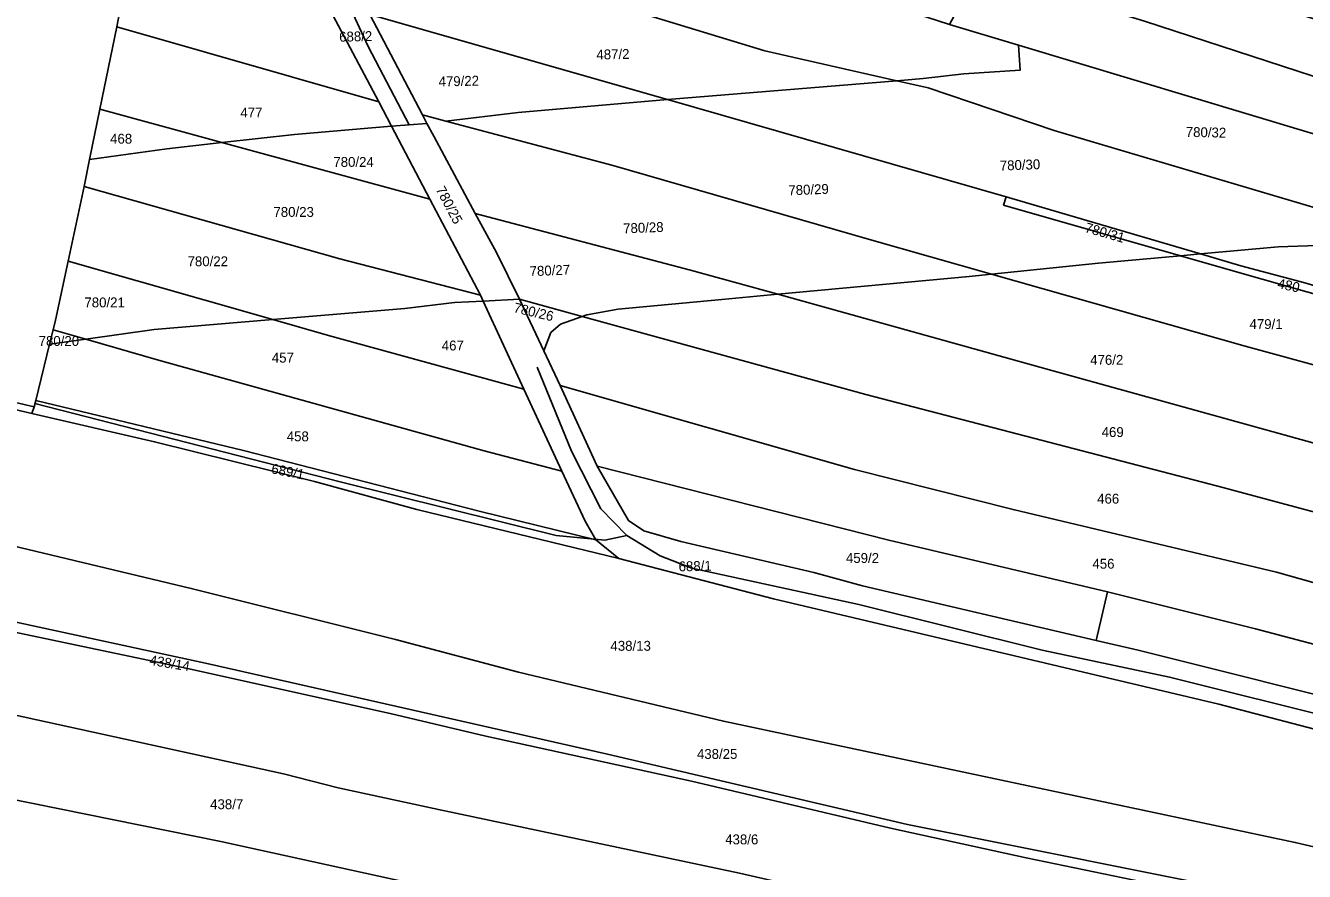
# Model space of a CAD drawing. Extents: x -629983 to -626385, y -1072828 to -1067897.
# Drawn here: x -627910.7 to -627522.6, y -1070029.7 to -1069773.1 of the extents above; entities that cross this region are included whole.
import ezdxf

# ---------------------------------------------------------------- set-up
doc = ezdxf.new("R2010")
doc.units = 0
for name, color, linetype in [('Cesty', 7, 'Continuous'), ('Parcela nároku', 7, 'Continuous'), ('Parcelní číslo', 7, 'Continuous'), ('Plocha PÚ', 7, 'Continuous'), ('Převzatý obvod_Opočno', 7, 'Continuous'), ('silnice III třídy', 7, 'Continuous')]:
    doc.layers.add(name, color=color, linetype=linetype)

msp = doc.modelspace()

# ---------------------------------------------------------------- linework, layer by layer
at = {"layer": 'Cesty'}
msp.add_lwpolyline([(-627728.23, -1069927.84), (-627734.84, -1069929.22), (-627749.61, -1069927.78), (-627815.2, -1069911.55), (-627907.83, -1069887.76)], dxfattribs=at)
at = {"layer": 'Parcela nároku'}
for points in [[(-627857.35, -1069650.22), (-627855.78, -1069653.92), (-627850.19, -1069667.06), (-627842.45, -1069686.82), (-627834.52, -1069707.09), (-627829.49, -1069719.93), (-627820.6, -1069741.5), (-627812.09, -1069758.39), (-627806.17, -1069769.69), (-627790.22, -1069800.15), (-627788.86, -1069802.75), (-627799.63, -1069803.59), (-627803.52, -1069796.21), (-627820.06, -1069764.8), (-627833.28, -1069737.45), (-627846.8, -1069702.88), (-627860.49, -1069667.87), (-627859.45, -1069663.28), (-627861.21, -1069656.03), (-627859.28, -1069645.69), (-627858.91, -1069646.56)], [(-627608.8, -1069786.59), (-627609.39, -1069778.98), (-627630.31, -1069772.69), (-627733.19, -1069739.35), (-627834.52, -1069707.09), (-627829.49, -1069719.93), (-627820.6, -1069741.5), (-627745.48, -1069762.63), (-627686.33, -1069780.69), (-627646.23, -1069789.8), (-627638.29, -1069789.15), (-627625.96, -1069787.73)], [(-627820.6, -1069741.5), (-627745.48, -1069762.63), (-627686.33, -1069780.69), (-627646.23, -1069789.8), (-627715.85, -1069795.54), (-627806.17, -1069769.69), (-627812.09, -1069758.39)], [(-627878.16, -1069747.85), (-627820.06, -1069764.8), (-627803.52, -1069796.21), (-627883.02, -1069773.44)], [(-627592.68, -1069765.08), (-627571.1, -1069771.76), (-627473.63, -1069803.45), (-627402.13, -1069826.51), (-627407.04, -1069839.15), (-627451.84, -1069826.36), (-627609.39, -1069778.98), (-627630.31, -1069772.69), (-627621.4, -1069756.19)], [(-627575.06, -1069767.73), (-627549.72, -1069768.66), (-627529.71, -1069767.79), (-627508.19, -1069774.79), (-627395.97, -1069810.65), (-627402.13, -1069826.51), (-627473.63, -1069803.45), (-627571.1, -1069771.76), (-627592.68, -1069765.08)], [(-627715.85, -1069795.54), (-627806.17, -1069769.69), (-627790.22, -1069800.15), (-627783.15, -1069802.03), (-627761.23, -1069799.45)], [(-627883.02, -1069773.44), (-627803.52, -1069796.21), (-627799.63, -1069803.59), (-627805.63, -1069804.06), (-627829.08, -1069806.1), (-627851.1, -1069808.57), (-627888.14, -1069798.48)], [(-627646.23, -1069789.8), (-627638.29, -1069789.15), (-627625.96, -1069787.73), (-627608.8, -1069786.59), (-627609.39, -1069778.98), (-627451.84, -1069826.36), (-627407.04, -1069839.15), (-627409.36, -1069845.32), (-627445.24, -1069847.46), (-627455.34, -1069847.18), (-627467.37, -1069843.71), (-627598.56, -1069804.95), (-627636.79, -1069791.95)], [(-627636.79, -1069791.95), (-627598.56, -1069804.95), (-627467.37, -1069843.71), (-627455.34, -1069847.18), (-627465.14, -1069845.89), (-627480.42, -1069842.57), (-627497.61, -1069840.52), (-627512.74, -1069839.61), (-627530.54, -1069840.17), (-627554.12, -1069842.34), (-627613.09, -1069825.08), (-627699.69, -1069800.17), (-627715.85, -1069795.54), (-627646.23, -1069789.8)], [(-627888.14, -1069798.48), (-627851.1, -1069808.57), (-627867.83, -1069810.46), (-627891.24, -1069813.67)], [(-627699.69, -1069800.17), (-627715.85, -1069795.54), (-627761.23, -1069799.45), (-627783.15, -1069802.03), (-627732.79, -1069815.46), (-627654.59, -1069838.03), (-627617.56, -1069848.51), (-627585.1, -1069845.19), (-627560.21, -1069842.9), (-627613.89, -1069827.56), (-627613.09, -1069825.08)], [(-627799.63, -1069803.59), (-627788.86, -1069802.75), (-627786.82, -1069806.65), (-627774.19, -1069830.05), (-627767.8, -1069841.89), (-627760.77, -1069856.12), (-627771.79, -1069856.7), (-627772.65, -1069854.85), (-627787.95, -1069825.78)], [(-627783.15, -1069802.03), (-627790.22, -1069800.15), (-627788.86, -1069802.75), (-627786.82, -1069806.65), (-627774.19, -1069830.05), (-627708.86, -1069847.24), (-627682.41, -1069854.61), (-627624.28, -1069849.16), (-627617.56, -1069848.51), (-627654.59, -1069838.03), (-627732.79, -1069815.46)], [(-627799.63, -1069803.59), (-627787.95, -1069825.78), (-627851.1, -1069808.57), (-627829.08, -1069806.1), (-627805.63, -1069804.06)], [(-627787.95, -1069825.78), (-627772.65, -1069854.85), (-627815.32, -1069843.83), (-627892.92, -1069821.87), (-627891.24, -1069813.67), (-627867.83, -1069810.46), (-627851.1, -1069808.57)], [(-627772.65, -1069854.85), (-627771.79, -1069856.7), (-627780.56, -1069857.08), (-627795.62, -1069858.91), (-627835.64, -1069862.29), (-627897.73, -1069844.57), (-627892.92, -1069821.87), (-627815.32, -1069843.83)], [(-627613.89, -1069827.56), (-627613.09, -1069825.08), (-627554.12, -1069842.34), (-627560.21, -1069842.9)], [(-627682.41, -1069854.61), (-627708.86, -1069847.24), (-627774.19, -1069830.05), (-627767.8, -1069841.89), (-627760.77, -1069856.12), (-627741.72, -1069861.36), (-627740.39, -1069860.89), (-627730.81, -1069859.1), (-627699.35, -1069856.2)], [(-627465.14, -1069845.89), (-627480.42, -1069842.57), (-627497.61, -1069840.52), (-627512.74, -1069839.61), (-627530.54, -1069840.17), (-627554.12, -1069842.34), (-627541.91, -1069845.92), (-627522.43, -1069851.15), (-627434.26, -1069877.57), (-627427.32, -1069855.25), (-627455.34, -1069847.18)], [(-627901.61, -1069862.41), (-627902.33, -1069865.35), (-627892.4, -1069868.23), (-627871.63, -1069865.32), (-627835.64, -1069862.29), (-627897.73, -1069844.57)], [(-627585.1, -1069845.19), (-627617.56, -1069848.51), (-627540.57, -1069870.31), (-627486.88, -1069885.02), (-627457.8, -1069893.35), (-627432.34, -1069900.21), (-627416.95, -1069885.05), (-627469.31, -1069869.3), (-627501.47, -1069859.59), (-627542.17, -1069848.06), (-627560.21, -1069842.9)], [(-627541.91, -1069845.92), (-627554.12, -1069842.34), (-627560.21, -1069842.9), (-627542.17, -1069848.06), (-627501.47, -1069859.59), (-627469.31, -1069869.3), (-627416.95, -1069885.05), (-627432.34, -1069900.21), (-627421.81, -1069903.42), (-627410.35, -1069884.14), (-627434.26, -1069877.57), (-627522.43, -1069851.15)], [(-627486.88, -1069885.02), (-627540.57, -1069870.31), (-627617.56, -1069848.51), (-627624.28, -1069849.16), (-627682.41, -1069854.61), (-627601.09, -1069877.27), (-627493, -1069907.13)], [(-627771.79, -1069856.7), (-627780.56, -1069857.08), (-627795.62, -1069858.91), (-627835.64, -1069862.29), (-627818.77, -1069867.1), (-627759.45, -1069883.37)], [(-627741.72, -1069861.36), (-627760.77, -1069856.12), (-627753.41, -1069871.79), (-627751.23, -1069866.23), (-627748.37, -1069863.67)], [(-627730.81, -1069859.1), (-627740.39, -1069860.89), (-627741.72, -1069861.36), (-627655.72, -1069884.99), (-627548.83, -1069912.86), (-627441.85, -1069941.53), (-627444.08, -1069920.53), (-627493, -1069907.13), (-627601.09, -1069877.27), (-627682.41, -1069854.61), (-627699.35, -1069856.2)], [(-627871.63, -1069865.32), (-627892.4, -1069868.23), (-627870.37, -1069874.61), (-627771.55, -1069902.14), (-627747.9, -1069908.32), (-627759.45, -1069883.37), (-627818.77, -1069867.1), (-627835.64, -1069862.29)], [(-627548.83, -1069912.86), (-627655.72, -1069884.99), (-627741.72, -1069861.36), (-627748.37, -1069863.67), (-627751.23, -1069866.23), (-627753.41, -1069871.79), (-627748.47, -1069882.32), (-627659.07, -1069907.79), (-627610.96, -1069919.94), (-627531, -1069938.9), (-627430.9, -1069967.18), (-627441.85, -1069941.53)], [(-627892.4, -1069868.23), (-627903.41, -1069869.77), (-627907.57, -1069886.8), (-627844.5, -1069902.04), (-627773.04, -1069920.37), (-627737.57, -1069929.14), (-627740.89, -1069923.46), (-627747.9, -1069908.32), (-627771.55, -1069902.14), (-627870.37, -1069874.61)], [(-627902.33, -1069865.35), (-627892.4, -1069868.23), (-627903.41, -1069869.77)], [(-627908.09, -1069888.71), (-627940.82, -1069881.19), (-627995.48, -1069869.74), (-628003.15, -1069870.32), (-627973.32, -1069876.05), (-627953.38, -1069880.27), (-627908.74, -1069890.74)], [(-627427.28, -1069983.08), (-627426.9, -1069986.46), (-627436.08, -1069983.56), (-627491.07, -1069968.41), (-627537.37, -1069956.15), (-627582.34, -1069944.92), (-627648.68, -1069929.19), (-627737.22, -1069906.76), (-627748.47, -1069882.32), (-627659.07, -1069907.79), (-627610.96, -1069919.94), (-627531, -1069938.9), (-627430.9, -1069967.18)], [(-627907.57, -1069886.8), (-627844.5, -1069902.04), (-627773.04, -1069920.37), (-627737.57, -1069929.14), (-627730.62, -1069934.75), (-627791.94, -1069919.96), (-627822.96, -1069911.43), (-627871.54, -1069899.35), (-627908.74, -1069890.74), (-627908.09, -1069888.71)], [(-627582.34, -1069944.92), (-627648.68, -1069929.19), (-627737.22, -1069906.76), (-627727.74, -1069923.28), (-627723.04, -1069926.35), (-627711.79, -1069929.58), (-627671.41, -1069939.07), (-627656.66, -1069943.04), (-627585.73, -1069959.62)], [(-627785.37, -1070010.96), (-627815.83, -1070004.37), (-627832.37, -1070000.14), (-627917.86, -1069981.38), (-627952.2, -1069973.99), (-627997.79, -1069964.89), (-628108.17, -1069942.02), (-628123.08, -1069937.86), (-628128.45, -1069964.26), (-628121.1, -1069966.23), (-628068.5, -1069978.38), (-628049.14, -1069982.94), (-627987.49, -1069993.82), (-627957.44, -1069999.19), (-627851.46, -1070020.69), (-627771.2, -1070038.21), (-627680.83, -1070057.74), (-627610.86, -1070072.86), (-627606.78, -1070048.94), (-627627.64, -1070045.09), (-627665.3, -1070036.87), (-627694.05, -1070030.28)], [(-627537.37, -1069956.15), (-627582.34, -1069944.92), (-627585.73, -1069959.62), (-627573.05, -1069962.58), (-627497.44, -1069981.55), (-627427.24, -1069999.55), (-627426.9, -1069986.46), (-627436.08, -1069983.56), (-627491.07, -1069968.41)], [(-627666.13, -1070090.61), (-627680.83, -1070057.74), (-627771.2, -1070038.21), (-627851.46, -1070020.69), (-627957.44, -1069999.19), (-627987.49, -1069993.82), (-627994.3, -1070025.41), (-627931.81, -1070038.01), (-627909.37, -1070043.13), (-627808.55, -1070062.26), (-627756.21, -1070072.57), (-627684.46, -1070087.52)]]:
    msp.add_lwpolyline(points, close=True, dxfattribs=at)
for points in [[(-627472.67, -1069998.76), (-627548.5, -1069979.01), (-627683.65, -1069947.01), (-627730.62, -1069934.75), (-627737.57, -1069929.14), (-627740.89, -1069923.46), (-627747.9, -1069908.32), (-627759.45, -1069883.37), (-627771.79, -1069856.7), (-627760.77, -1069856.12), (-627753.41, -1069871.79), (-627748.47, -1069882.32), (-627737.22, -1069906.76), (-627727.74, -1069923.28), (-627723.04, -1069926.35), (-627711.79, -1069929.58), (-627671.41, -1069939.07), (-627656.66, -1069943.04), (-627585.73, -1069959.62), (-627573.05, -1069962.58), (-627497.44, -1069981.55)], [(-627966.68, -1069918.48), (-627860.41, -1069943.87), (-627798.46, -1069959.34), (-627761.08, -1069969.25), (-627698.9, -1069984.16), (-627525.35, -1070020.94), (-627459.67, -1070036.19), (-627438.03, -1070041.67), (-627433.43, -1070027.14), (-627428.85, -1070009.96), (-627472.67, -1069998.76), (-627548.5, -1069979.01), (-627683.65, -1069947.01), (-627730.62, -1069934.75), (-627791.94, -1069919.96), (-627822.96, -1069911.43), (-627871.54, -1069899.35), (-627908.74, -1069890.74), (-627953.38, -1069880.27)], [(-627966.68, -1069918.48), (-627860.41, -1069943.87), (-627798.46, -1069959.34), (-627761.08, -1069969.25), (-627698.9, -1069984.16), (-627525.35, -1070020.94), (-627459.67, -1070036.19), (-627438.03, -1070041.67), (-627434.5, -1070042.56), (-627411.76, -1070048.32), (-627353.35, -1070065.17), (-627330, -1070071.29), (-627336.22, -1070084.29), (-627380.22, -1070075.61), (-627408.28, -1070068.97), (-627438.24, -1070060.91), (-627479.97, -1070048.75), (-627534.6, -1070037.2), (-627642.99, -1070015.46), (-627734.04, -1069994.19), (-627855.15, -1069966.75), (-627952.86, -1069945.56)], [(-627928.54, -1069954.07), (-627861.56, -1069968.14), (-627800, -1069981.82), (-627771, -1069988.66), (-627708.55, -1070002.4), (-627648.14, -1070016.64), (-627606.99, -1070025.62), (-627530.78, -1070041.4), (-627480.36, -1070051.91), (-627431.09, -1070066.57), (-627407.3, -1070072.95), (-627375.51, -1070080.32), (-627338.48, -1070088.13), (-627336.22, -1070084.29), (-627380.22, -1070075.61), (-627408.28, -1070068.97), (-627438.24, -1070060.91), (-627479.97, -1070048.75), (-627534.6, -1070037.2), (-627642.99, -1070015.46), (-627734.04, -1069994.19), (-627855.15, -1069966.75), (-627952.86, -1069945.56)], [(-627928.54, -1069954.07), (-627861.56, -1069968.14), (-627800, -1069981.82), (-627771, -1069988.66), (-627708.55, -1070002.4), (-627648.14, -1070016.64), (-627606.99, -1070025.62), (-627530.78, -1070041.4)], [(-627694.05, -1070030.28), (-627785.37, -1070010.96), (-627815.83, -1070004.37), (-627832.37, -1070000.14), (-627917.86, -1069981.38)]]:
    msp.add_lwpolyline(points, dxfattribs=at)
at = {"layer": 'Plocha PÚ'}
msp.add_lwpolyline([(-627878.16, -1069747.85), (-627883.02, -1069773.44), (-627888.14, -1069798.48), (-627891.24, -1069813.67), (-627892.92, -1069821.87), (-627897.73, -1069844.57), (-627901.61, -1069862.41), (-627902.33, -1069865.35), (-627903.41, -1069869.77), (-627907.57, -1069886.8), (-627908.09, -1069888.71), (-627908.74, -1069890.74), (-627953.38, -1069880.27)], dxfattribs=at)
at = {"layer": 'Převzatý obvod_Opočno'}
for points in [[(-627829.14, -1069506.38), (-627840.86, -1069560.25), (-627844.31, -1069578.14), (-627852.19, -1069613.48), (-627855.83, -1069629.8), (-627857.48, -1069637.18), (-627859.28, -1069645.69), (-627861.21, -1069656.03), (-627859.45, -1069663.28), (-627860.49, -1069667.87), (-627867.04, -1069696.78), (-627873.63, -1069725.85), (-627877.84, -1069746.18), (-627878.16, -1069747.85), (-627883.02, -1069773.44), (-627888.14, -1069798.48), (-627891.24, -1069813.67), (-627892.92, -1069821.87), (-627897.73, -1069844.57), (-627901.61, -1069862.41), (-627902.33, -1069865.35), (-627903.41, -1069869.77)], [(-627903.41, -1069869.77), (-627907.57, -1069886.8), (-627908.09, -1069888.71), (-627908.74, -1069890.74), (-627953.38, -1069880.27)]]:
    msp.add_lwpolyline(points, dxfattribs=at)
at = {"layer": 'silnice III třídy'}
for points in [[(-627794.24, -1069803.17), (-627806.73, -1069779.37), (-627817.28, -1069756.67), (-627831.17, -1069726.78), (-627842.34, -1069697.99), (-627846.29, -1069687.82), (-627850.8, -1069674.22), (-627854.36, -1069665.33), (-627860.24, -1069650.86)], [(-627179.13, -1070085.76), (-627198.03, -1070077.93), (-627215.91, -1070071.53), (-627241.19, -1070062.48), (-627273.72, -1070051.86), (-627313.17, -1070038.98), (-627368.35, -1070020.97), (-627428.11, -1070004.67), (-627469.26, -1069994.36), (-627510.41, -1069984.05), (-627563.5, -1069970.75), (-627602.12, -1069962.61), (-627657.83, -1069948.79), (-627708.45, -1069937.73), (-627718.05, -1069933.95), (-627728.23, -1069927.84), (-627736.09, -1069919.69), (-627744.96, -1069902.23), (-627755.43, -1069876.77)]]:
    msp.add_lwpolyline(points, dxfattribs=at)

# ---------------------------------------------------------------- texts
at = {"layer": 'Parcelní číslo'}
for s, rotation, p in [('688/2', 1.3178, (-627815.48, -1069777.97)), ('487/2', 1.3178, (-627737.41, -1069783.38)), ('479/22', 1.3178, (-627785.3, -1069791.55)), ('780/32', 358.7862, (-627558.6, -1069806.82)), ('780/24', 359.9894, (-627817.28, -1069815.94)), ('780/30', 2.2345, (-627614.96, -1069817.08)), ('780/25', 297.8235, (-627786.28, -1069822.77)), ('780/29', 2.2345, (-627679.13, -1069824.57)), ('780/23', 359.9894, (-627835.46, -1069831.12)), ('780/28', 2.2345, (-627729.27, -1069836.13)), ('780/31', 344.1184, (-627589.42, -1069835.67)), ('780/22', 359.9894, (-627861.52, -1069846.09)), ('780/27', 2.2345, (-627757.65, -1069849.12)), ('480', 347.8378, (-627530.92, -1069852.69)), ('780/21', 359.9894, (-627892.83, -1069858.57)), ('780/26', 346.6395, (-627762.79, -1069860)), ('780/20', 359.9894, (-627906.72, -1069870.27)), ('689/1', 348.9564, (-627836.29, -1069908.91)), ('688/1', 1.3178, (-627712.46, -1069938.7)), ('438/14', 350.5262, (-627873.23, -1069967.01))]:
    msp.add_text(s, height=3, rotation=rotation, dxfattribs=at).set_placement(p)
for s, p in [('477', (-627845.48, -1069800.94)), ('468', (-627885.03, -1069808.9)), ('479/1', (-627539.23, -1069865.15)), ('467', (-627784.37, -1069871.65)), ('457', (-627835.95, -1069875.34)), ('476/2', (-627587.58, -1069876.01)), ('458', (-627831.42, -1069899.22)), ('469', (-627584.1, -1069897.92)), ('466', (-627585.47, -1069918.13)), ('459/2', (-627661.71, -1069936.13)), ('456', (-627586.9, -1069937.88)), ('438/13', (-627733.18, -1069962.78)), ('438/25', (-627706.93, -1069995.59)), ('438/7', (-627854.67, -1070010.85)), ('438/6', (-627698.35, -1070021.53))]:
    msp.add_text(s, height=3, dxfattribs=at).set_placement(p)

doc.saveas('drawing.dxf')
